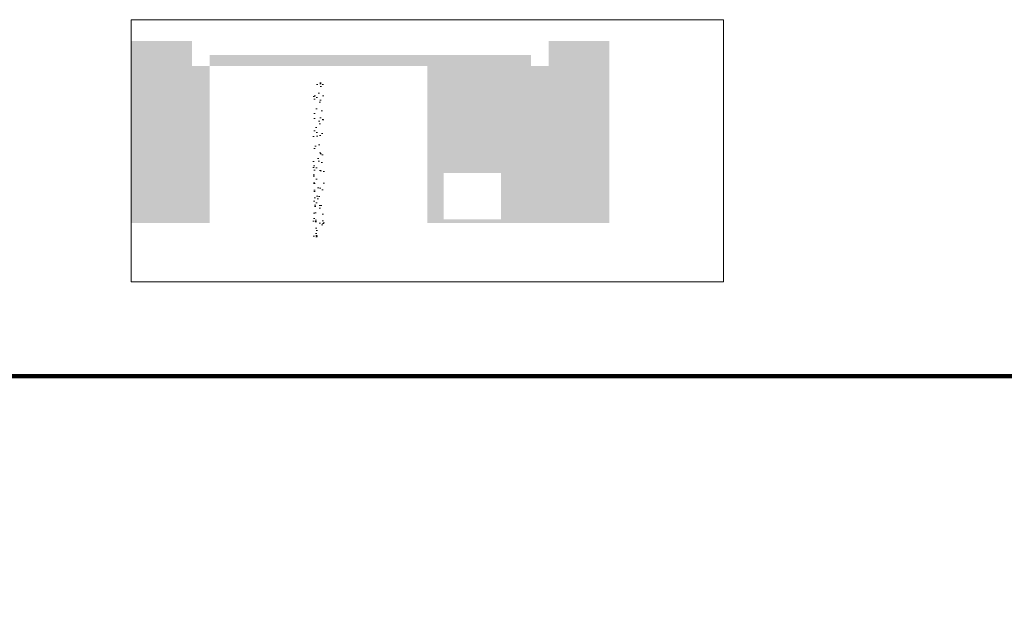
# Model space of a CAD drawing. Header units: millimetres. Extents: x -88210283 to 7466349, y -86687 to 22351.
# Tile 301 of 321: x 211346 to 225144, y 14259 to 22351. Entities that reach past the tile are written whole.
import ezdxf

# ---------------------------------------------------------------- set-up
doc = ezdxf.new("R2010")
doc.units = ezdxf.units.MM
doc.linetypes.add('DASHDOT', pattern=[25.4, 12.7, -6.35, 0, -6.35])
doc.layers.get('Defpoints').update_dxf_attribs({"color": 31})
doc.layers.add('dim_razv', color=7, linetype='DASHDOT', lineweight=9, true_color=0x285228)

msp = doc.modelspace()

# ---------------------------------------------------------------- hatches: boundary and pattern name
at = {"layer": 'dim_razv', "true_color": 0xeceae4, "transparency": 33554687}
h = msp.add_hatch(dxfattribs=at)
h.set_pattern_fill('AR-SAND', color=254, scale=3, angle=315)
h.set_pattern_definition([(352.5, (499.15, 10940.62), (100.426047, 107.214405), [0, -115.824, 0, -129.54, 0, -123.825]), (322.5, (499.15, 10940.62), (247.41986, 56.70328), [0, -62.484, 0, -104.394, 0, -40.005]), (282.5, (432.88, 11006.9), (168.09969, -167.48995), [0, -38.1, 0, -137.16, 0, -179.07]), (272.5, (432.88, 11006.9), (209.26523, -114.68433), [0, -19.05, 0, -89.916, 0, -102.87])])
h.paths.add_polyline_path([(214009.4, 21704.6), (214009.4, 21854.6), (218509.4, 21854.6), (218509.4, 21704.6), (218759.4, 21704.6), (218759.4, 22054.6), (219609.4, 22054.6), (219609.4, 19504.6), (217059.4, 19504.6), (217059.4, 21704.6)])
h.paths.add_polyline_path([(217289.4, 19554.6), (218089.4, 19554.6), (218089.4, 20204.6), (217289.4, 20204.6)], flags=16)
h.paths.add_polyline_path([(212909.4, 22054.6), (212909.4, 19504.6), (214009.4, 19504.6), (214009.4, 21704.6), (213759.4, 21704.6), (213759.4, 22054.6)])
h = msp.add_hatch(dxfattribs=at)
h.set_pattern_fill('AR-SAND', color=254, scale=3, angle=315)
h.set_pattern_definition([(352.5, (449.15, 10735.43), (100.42605, 107.214405), [0, -115.824, 0, -129.54, 0, -123.825]), (322.5, (449.15, 10735.43), (247.41986, 56.70328), [0, -62.484, 0, -104.394, 0, -40.005]), (282.5, (382.88, 10801.7), (168.09969, -167.48995), [0, -38.1, 0, -137.16, 0, -179.07]), (272.5, (382.88, 10801.7), (209.26523, -114.68433), [0, -19.05, 0, -89.916, 0, -102.87])])
h.paths.add_polyline_path([(215609.4, 21499.4), (215459.4, 21499.4), (215459.4, 19299.4), (215609.4, 19299.4)])

# ---------------------------------------------------------------- linework, layer by layer
at = {"layer": 'Defpoints', "color": 1, "lineweight": 100}
msp.add_lwpolyline([(145825.4, -10016.5), (249195.3, -10016.5), (249195.3, 17359), (145825.4, 17359)], close=True, dxfattribs=at)
at = {"layer": 'dim_razv', "linetype": 'ByBlock'}
msp.add_lwpolyline([(212909.4, 18677.5), (221209.4, 18677.5), (221209.4, 22351.1), (212909.4, 22351.1)], close=True, dxfattribs=at)

doc.saveas('drawing.dxf')
